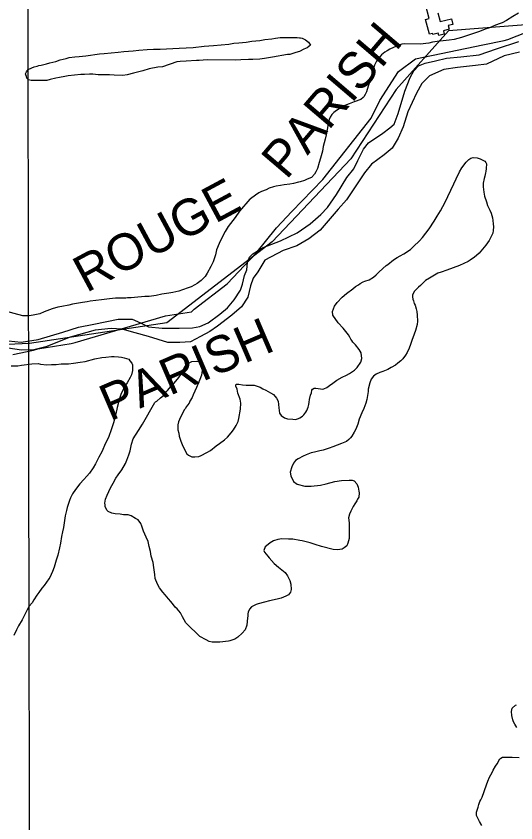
# Model space of a CAD drawing. Extents: x 3329297 to 3367176, y 649250 to 674653.
# Drawn here: x 3349166 to 3350538, y 657903 to 660118 of the extents above; entities that cross this region are included whole.
import ezdxf

# ---------------------------------------------------------------- set-up
doc = ezdxf.new("R2010")
doc.units = 0
for name, color, linetype in [('V-BLDG-OTLN', 7, 'Continuous'), ('V-GRID-MAJR', 7, 'Continuous'), ('V-SITE-VEGE', 7, 'Continuous'), ('V-TOPO-BNDY', 7, 'Continuous'), ('V-TOPO-GNAM-IDEN', 7, 'Continuous'), ('V-TOPO-SHOR', 7, 'Continuous')]:
    doc.layers.add(name, color=color, linetype=linetype)

msp = doc.modelspace()

# ---------------------------------------------------------------- linework, layer by layer
at = {"layer": 'V-BLDG-OTLN'}
msp.add_lwpolyline([(3350323.8, 660126.7), (3350329.9, 660102.8), (3350360.9, 660110.7), (3350364.9, 660094.9), (3350352.5, 660091.7), (3350355.1, 660081.8), (3350339, 660077.7), (3350341.5, 660068.2), (3350326.2, 660064.3), (3350324.4, 660071.1), (3350310, 660067.4), (3350309.2, 660070.5), (3350300.7, 660068.3), (3350290.3, 660108.5), (3350299.9, 660111), (3350289.9, 660149.9)], dxfattribs=at)
at = {"layer": 'V-GRID-MAJR'}
msp.add_spline([(3349208.9, 654661.9), (3349197.5, 660719.8), (3349186, 666781.2), (3349174.5, 672842.7), (3349174.5, 672846.1)], degree=3, dxfattribs=at)
at = {"layer": 'V-SITE-VEGE'}
for points in [[(3350545.4, 660126.1), (3350529.9, 660116.8), (3350512.2, 660105.7), (3350500.2, 660099.7), (3350494.5, 660097.5), (3350482, 660093.1), (3350465.5, 660086), (3350454.1, 660082.2), (3350438.1, 660075.1), (3350424.5, 660070.8), (3350388.6, 660058.9), (3350368.2, 660053.5), (3350354.5, 660051.5), (3350322.2, 660048), (3350309.1, 660045.9), (3350298.9, 660043.8), (3350275.1, 660040.8), (3350231.5, 660041.4), (3350225.3, 660041), (3350216.2, 660037.7), (3350210.5, 660035.5), (3350192.2, 660026.8), (3350184.8, 660022.9), (3350178.5, 660018.5), (3350169.3, 660011.2), (3350164.7, 660006.2), (3350159, 659999.5), (3350155.5, 659993.9), (3350149.6, 659982.7), (3350146.7, 659974.8), (3350143.1, 659961.2), (3350141.3, 659952.2), (3350136.5, 659936.4), (3350132.4, 659925.2), (3350128.2, 659910), (3350124.6, 659902.6), (3350120.6, 659895.9), (3350118.3, 659894.2), (3350112, 659889.2), (3350094.3, 659882.7), (3350080.7, 659877.3), (3350063.6, 659870.2), (3350055.6, 659865.2), (3350045.8, 659858.5), (3350038.4, 659853), (3350032.6, 659847.4), (3350028, 659840.1), (3350025.6, 659833.9), (3350022, 659816.4), (3350019.6, 659806.8), (3350017.1, 659791.6), (3350014.1, 659779.8), (3350009.2, 659759.4), (3350006.8, 659747), (3350001.4, 659727.9), (3349997.8, 659716), (3349993, 659699.7), (3349988.9, 659690.1), (3349984.9, 659683.4), (3349976.8, 659675), (3349965.4, 659670.1), (3349957.4, 659666.8), (3349945.5, 659663), (3349940.9, 659662), (3349927.3, 659658.2), (3349917.1, 659656.7), (3349901.8, 659654.6), (3349892.1, 659653.1), (3349880.2, 659651), (3349872.2, 659648.8), (3349860.3, 659645.1), (3349852.3, 659641.2), (3349839.8, 659636.3), (3349831.8, 659632.5), (3349823.2, 659626.4), (3349809.4, 659616.4), (3349807.7, 659615.3), (3349779.5, 659582.3), (3349766.8, 659564.9), (3349747.7, 659540.3), (3349739.6, 659526.3), (3349729.1, 659505.5), (3349723.2, 659493.7), (3349715.6, 659476.3), (3349713.1, 659462.1), (3349706.6, 659443.5), (3349700.7, 659430.6), (3349690.8, 659412.1), (3349685, 659402.5), (3349674.1, 659391.9), (3349663.2, 659383.6), (3349656.4, 659379.8), (3349646.1, 659374.3), (3349638.1, 659371.5), (3349622.8, 659366.1), (3349612.5, 659362.9), (3349596, 659359.2), (3349584.7, 659357.1), (3349566, 659354), (3349550.6, 659350.8), (3349531.3, 659348.3), (3349518.9, 659347.9), (3349491.1, 659345.5), (3349481.4, 659344.5), (3349471.8, 659344.6), (3349467.3, 659343.6), (3349461.6, 659343.6), (3349439, 659343.4), (3349422.5, 659342), (3349399.8, 659338.4), (3349369.2, 659334.9), (3349360.7, 659333.3), (3349348.2, 659331.8), (3349337.4, 659329.7), (3349320.4, 659326.5), (3349310.1, 659324.4), (3349291.4, 659320.7), (3349280, 659318.7), (3349264.7, 659313.8), (3349243, 659305.6), (3349231.1, 659300.7), (3349212.3, 659296.5), (3349201.5, 659294.9), (3349186.8, 659294.6), (3349184.5, 659294.6), (3349126.5, 659310.2)], [(3350061.4, 659126.6), (3350072.8, 659132.1), (3350081.4, 659137), (3350094.5, 659145.3), (3350102.6, 659153.1), (3350112.4, 659167.7), (3350114.8, 659177.8), (3350113.4, 659193.7), (3350107.8, 659202.9), (3350097.8, 659214.9), (3350090.6, 659222.4), (3350087.8, 659226.9), (3350085, 659230.4), (3350082.3, 659236.1), (3350078.4, 659242.4), (3350064, 659261.3), (3350050.1, 659275.7), (3350035.7, 659296.3), (3350034.1, 659306.5), (3350040, 659321.7), (3350047.5, 659331.2), (3350061.3, 659346.3), (3350072.8, 659356.3), (3350090, 659369), (3350098, 659375.1), (3350106, 659380.1), (3350110.6, 659384), (3350118.6, 659387.9), (3350123.7, 659390), (3350135.1, 659393.8), (3350147.1, 659401), (3350154.6, 659407.7), (3350162.6, 659416.1), (3350182.1, 659433.3), (3350186.1, 659436.1), (3350201.6, 659448.3), (3350211.9, 659455), (3350219.9, 659459.9), (3350230.7, 659465.4), (3350248.5, 659477), (3350257.1, 659485.4), (3350273.7, 659500.4), (3350281.8, 659509.9), (3350300.3, 659534), (3350313.6, 659554.8), (3350321.8, 659568.8), (3350331, 659582.8), (3350343.9, 659607), (3350351.5, 659622.1), (3350367.8, 659657.6), (3350373.7, 659671.1), (3350383.6, 659690.2), (3350390, 659701.4), (3350401.6, 659716.5), (3350408.5, 659723.8), (3350414.8, 659728.2), (3350420.5, 659729.8), (3350431.8, 659729.1), (3350439.7, 659726.1), (3350449.2, 659721.4), (3350453.2, 659719.1), (3350455.9, 659715.7), (3350457, 659712.3), (3350456.8, 659699.8), (3350455.6, 659690.8), (3350454.9, 659687.9), (3350452.5, 659678.4), (3350450.7, 659671.6), (3350448.3, 659659.2), (3350448.1, 659649.5), (3350450.2, 659634.2), (3350452.3, 659623.4), (3350457.1, 659607.5), (3350459.8, 659597.8), (3350466.4, 659585.3), (3350470.2, 659576.7), (3350474, 659564.2), (3350474.5, 659556.3), (3350476, 659547.8), (3350476.5, 659539.3), (3350475.7, 659529.1), (3350475.1, 659521.7), (3350465.1, 659501.5), (3350455.9, 659489.2), (3350441.5, 659472.4), (3350437.4, 659466.8), (3350430, 659460.7), (3350424.2, 659455.7), (3350412.2, 659447.4), (3350407.1, 659444.1), (3350383.1, 659433.1), (3350348.4, 659420), (3350332.5, 659414.6), (3350323.4, 659411.9), (3350309.6, 659404.2), (3350300.5, 659398.7), (3350290.2, 659391.5), (3350283.9, 659385.9), (3350275.8, 659378.1), (3350270.7, 659373.7), (3350263.2, 659366.4), (3350259.2, 659361.4), (3350254.5, 659351.3), (3350254.4, 659347.3), (3350254.9, 659341.1), (3350256.5, 659335.9), (3350258.7, 659328.5), (3350261.4, 659324), (3350264.1, 659314.3), (3350265.7, 659306.4), (3350267.2, 659296.7), (3350267.6, 659280.3), (3350266.9, 659270.7), (3350262.6, 659254.9), (3350258.5, 659244.7), (3350252.6, 659227.3), (3350249, 659216), (3350244.9, 659206.4), (3350239.1, 659194.6), (3350235, 659187.3), (3350227.5, 659177.3), (3350222.3, 659171.7), (3350213.7, 659164.5), (3350207.4, 659159.5), (3350196, 659152.8), (3350186.3, 659147.9), (3350172.6, 659142.4), (3350164.1, 659139.7), (3350154.4, 659134.8), (3350147.5, 659129.2), (3350141.1, 659121.4), (3350137, 659111.3), (3350132.8, 659093.8), (3350132.1, 659087), (3350128.4, 659065.5), (3350126, 659055.4), (3350120.7, 659040.2), (3350114.8, 659028.4), (3350107.8, 659010.9), (3350104.2, 658997.9), (3350098.3, 658983.9), (3350094.2, 658975.4), (3350087.8, 658964.8), (3350083.8, 658959.8), (3350079.2, 658955.3), (3350072.9, 658950.3), (3350059.2, 658944.3), (3350035.8, 658935), (3350025.6, 658931.2), (3350008.5, 658926.4), (3349999.4, 658924.2), (3349985.2, 658920.5), (3349975.6, 658918.4), (3349961.9, 658913.5), (3349953.9, 658909.6), (3349940.2, 658902.5), (3349932.8, 658897.5), (3349927, 658890.2), (3349922.9, 658880.7), (3349918.7, 658865.4), (3349920.2, 658855.2), (3349927.4, 658840.4), (3349937.5, 658832.9), (3349958.9, 658827.5), (3349975.9, 658827.2), (3350001.4, 658829.6), (3350017.3, 658833.4), (3350040.6, 658840.4), (3350058.8, 658842.4), (3350080.3, 658843.7), (3350088.8, 658843.6), (3350094.4, 658841.8), (3350101.1, 658833.8), (3350104.9, 658824.1), (3350107, 658813.9), (3350107.5, 658808.8), (3350106.8, 658796.9), (3350103.3, 658791.3), (3350101, 658786.8), (3350095.7, 658778.4), (3350091.1, 658771.7), (3350084.7, 658758.7), (3350081.2, 658750.3), (3350078.8, 658740.7), (3350079.2, 658733.9), (3350080.2, 658725.4), (3350080, 658708.4), (3350080.3, 658694.2), (3350080.1, 658683.5), (3350076.6, 658671.1), (3350073.6, 658663.8), (3350066.7, 658657.6), (3350061, 658654.3), (3350048.5, 658652.8), (3350036.7, 658653), (3350003.9, 658661.4), (3349986.5, 658666.8), (3349973.5, 658671.5), (3349950.9, 658677), (3349944.7, 658678.2), (3349925.5, 658681.3), (3349913.7, 658682.1), (3349895, 658682.3), (3349884.8, 658680.8), (3349872.8, 658677), (3349863.7, 658671.5), (3349853.4, 658663.7), (3349849.9, 658660.9), (3349845.8, 658650.2), (3349848, 658645.7), (3349856.9, 658634.8), (3349860.8, 658630.2), (3349874.7, 658615.3), (3349885.9, 658604.9), (3349904.3, 658590.5), (3349911, 658581.3), (3349917.6, 658568.2), (3349919.7, 658558.5), (3349921.2, 658543.2), (3349919.4, 658536.4), (3349913.6, 658528.6), (3349906.2, 658524.8), (3349893.6, 658519.8), (3349882.3, 658516.6), (3349861.3, 658512.4), (3349847.6, 658509.2), (3349830, 658503.8), (3349824.9, 658502.8), (3349812.3, 658495.6), (3349806.6, 658490), (3349803, 658481), (3349802.4, 658477.1), (3349802.3, 658470.8), (3349801.1, 658465.8), (3349799.7, 658446), (3349794.4, 658432.5), (3349786.9, 658424.1), (3349774.2, 658412.9), (3349766.2, 658407.4), (3349752.6, 658402.5), (3349749.2, 658401.4), (3349725.3, 658399), (3349704.4, 658399.3), (3349695.4, 658401.1), (3349687.5, 658405.2), (3349670.6, 658414.5), (3349660.6, 658424.3), (3349643.3, 658439.8), (3349632.1, 658451.9), (3349622.2, 658468.5), (3349616.7, 658479.3), (3349607.8, 658490.8), (3349602.2, 658495.4), (3349597.8, 658501.7), (3349590.6, 658510.9), (3349584.5, 658518.3), (3349575, 658528.6), (3349568.9, 658536.1), (3349559.4, 658548.1), (3349553.9, 658558.4), (3349547.4, 658573.8), (3349546.4, 658585.1), (3349543.9, 658604.4), (3349541.8, 658617.5), (3349536.4, 658635.1), (3349534.3, 658647.6), (3349531.1, 658661.2), (3349528.5, 658675.4), (3349523, 658687.4), (3349515.9, 658703.4), (3349511, 658717), (3349508.3, 658725), (3349501.1, 658734.7), (3349493.2, 658738.8), (3349481.5, 658745.8), (3349473.6, 658748.2), (3349460.6, 658748.9), (3349451.5, 658750.2), (3349437.4, 658751.6), (3349428.4, 658753.4), (3349418.2, 658757.5), (3349416, 658760.4), (3349411, 658768.4), (3349410.5, 658771.2), (3349410.6, 658776.3), (3349408.9, 658780.3), (3349410.8, 658791.6), (3349415.5, 658802.9), (3349424.9, 658823.1), (3349432.4, 658835.4), (3349439.4, 658849.5), (3349446.4, 658858.4), (3349456.2, 658871.9), (3349466.1, 658889.9), (3349470.2, 658898.9), (3349474.9, 658912.9), (3349478.5, 658924.2), (3349482.7, 658942.3), (3349487.5, 658956.9), (3349501.4, 658980.5), (3349513, 658997.9), (3349546.8, 659056.8), (3349548.5, 659058.5), (3349552.5, 659060.7), (3349562.2, 659069.6), (3349569.7, 659075.7), (3349578.4, 659086.9), (3349581.8, 659089.7), (3349591.6, 659102), (3349599.7, 659110.4), (3349612.9, 659125.4), (3349618.7, 659135), (3349625.2, 659148.5), (3349629.8, 659156.3), (3349640.7, 659165.8), (3349648.7, 659169.6), (3349661.7, 659170.6), (3349666.3, 659169.4), (3349674.1, 659167), (3349676.4, 659165.2), (3349677.4, 659158.4), (3349677.3, 659151.1), (3349674.7, 659132.4), (3349670.6, 659120), (3349661.2, 659098.1), (3349651.8, 659078.4), (3349648.9, 659070.5), (3349643.1, 659061), (3349640.7, 659055.4), (3349636.7, 659049.2), (3349633.8, 659045.9), (3349629.7, 659039.7), (3349628, 659038), (3349619.8, 659022.3), (3349614, 659009.9), (3349611.6, 659003.7), (3349609.8, 658995.8), (3349609.6, 658982.2), (3349612.3, 658972.6), (3349613.3, 658964.6), (3349618.2, 658951), (3349621.5, 658941.3), (3349629.7, 658924.2), (3349634.7, 658916.2), (3349639.1, 658912.1), (3349648.1, 658908), (3349656.1, 658907.9), (3349667.4, 658908.3), (3349673.7, 658911.6), (3349689.1, 658919.3), (3349699.3, 658925.4), (3349714.8, 658937.6), (3349724.5, 658944.3), (3349737.7, 658954.8), (3349745.8, 658961.5), (3349756.1, 658973.8), (3349762.5, 658981.6), (3349770, 658994), (3349775.3, 659004.6), (3349777.7, 659013.1), (3349782, 659039.1), (3349782.9, 659054.9), (3349780.8, 659066.3), (3349774.8, 659082.8), (3349772.7, 659093.6), (3349769.4, 659102.1), (3349769.5, 659105.5), (3349771.2, 659107.2), (3349776.9, 659107.1), (3349787.6, 659105.2), (3349797.2, 659104.5), (3349819.8, 659104.2), (3349824.9, 659103), (3349835.6, 659098.8), (3349843.5, 659094.8), (3349851.9, 659090.7), (3349864.3, 659083.1), (3349872.1, 659078.5), (3349881, 659068.7), (3349884.9, 659060.7), (3349886.4, 659051.6), (3349886.8, 659042), (3349888.9, 659027.8), (3349893.3, 659021), (3349902.9, 659015.2), (3349911.3, 659012.2), (3349926, 659010.8), (3349932.8, 659010.7), (3349940.8, 659013.4), (3349944.7, 659014.5), (3349952.2, 659019.5), (3349956.2, 659023.4), (3349961.4, 659030.7), (3349963.7, 659035.2), (3349967.8, 659044.2), (3349969.7, 659051.5), (3349970.3, 659058.3), (3349971.6, 659065.6), (3349974, 659077.5), (3349976.4, 659083.7), (3349978.2, 659091), (3349979.9, 659093.3), (3349983.9, 659096), (3349988.4, 659096), (3350002, 659094.1), (3350007.7, 659094), (3350010.5, 659094.5), (3350018.5, 659098.3), (3350026.5, 659103.9), (3350035.1, 659110.5), (3350046.5, 659118.3), (3350061.4, 659126.6)], [(3349180.3, 659159.2), (3349208.6, 659162.7), (3349226.2, 659164.1), (3349232.4, 659162.4), (3349249.9, 659160.4), (3349263, 659161.3), (3349276, 659161.7), (3349289.6, 659163.2), (3349310, 659163.4), (3349323.6, 659164.9), (3349341.8, 659168.1), (3349355.4, 659169.6), (3349381.6, 659177.1), (3349400.9, 659180.8), (3349412.2, 659181.1), (3349427.5, 659183.7), (3349435.4, 659183.6), (3349447.3, 659182.3), (3349455.2, 659181.6), (3349462.6, 659179.8), (3349475.5, 659175.7), (3349478.3, 659171.6), (3349483.9, 659164.8), (3349485.5, 659160.2), (3349485.2, 659144.4), (3349482.8, 659133.1), (3349479.3, 659125.2), (3349470.6, 659110.6), (3349466.5, 659105), (3349454.3, 659081.4), (3349449.5, 659067.9), (3349443.5, 659043.1), (3349439.9, 659026.1), (3349433.2, 659000.8), (3349427.3, 658985), (3349419, 658960.8), (3349411.4, 658945), (3349400.9, 658921.4), (3349393.3, 658906.8), (3349383.4, 658888.8), (3349377, 658877.6), (3349367.2, 658863), (3349359.7, 658854.7), (3349351.6, 658845.2), (3349340.7, 658833.4), (3349328.5, 658818.3), (3349321, 658806.6), (3349315.2, 658795.3), (3349312.2, 658788), (3349309.8, 658780.1), (3349306.3, 658768.8), (3349303.9, 658760.4), (3349300.8, 658745.7), (3349298.4, 658732.7), (3349295.8, 658714.1), (3349293.4, 658701.7), (3349290.3, 658689.2), (3349287.2, 658670.6), (3349284.8, 658658.2), (3349279.9, 658637.9), (3349275.8, 658624.3), (3349270.4, 658605.2), (3349265.7, 658593.4), (3349258.6, 658576.5), (3349255.7, 658572.6), (3349243, 658554.6), (3349236.7, 658546.8), (3349228, 658535.6), (3349222.2, 658527.8), (3349214.1, 658514.9), (3349209.4, 658507), (3349201.9, 658497.5), (3349196.1, 658487.4), (3349188, 658471.1), (3349182.1, 658459.9), (3349172.3, 658444.2), (3349166.4, 658432.9), (3349159.4, 658417.2)], [(3349152.5, 659157.3), (3349170.6, 659157.6), (3349180.3, 659159.2)], [(3350541.1, 658164.8), (3350535, 658174), (3350531.7, 658180.2), (3350530.1, 658185.4), (3350526.8, 658197.3), (3350525.9, 658208.6), (3350528.3, 658218.2), (3350536.9, 658226), (3350539.7, 658226.5)], [(3350444.7, 657895.6), (3350438.1, 657906.5), (3350429.8, 657923), (3350430, 657932.6), (3350434.1, 657946.2), (3350435.9, 657952.9), (3350439.5, 657961.4), (3350441.8, 657966.4), (3350445.3, 657973.2), (3350457.1, 658007), (3350461.3, 658017.1), (3350465.4, 658028.4), (3350472.9, 658041.3), (3350475.9, 658048), (3350481.7, 658058.7), (3350486.9, 658064.8), (3350493.9, 658078.3), (3350496.8, 658080.5), (3350501.3, 658083.3), (3350507.6, 658083.2), (3350520, 658083.6), (3350527.9, 658083.5), (3350547.2, 658082.6)]]:
    msp.add_lwpolyline(points, dxfattribs=at)
msp.add_lwpolyline([(3349568.1, 659978.9), (3349554.5, 659977.4), (3349531.2, 659973.2), (3349513.6, 659967.8), (3349488, 659960.8), (3349470.4, 659956.6), (3349459, 659955), (3349435.3, 659955.4), (3349422.3, 659956.2), (3349391.1, 659956.6), (3349376.4, 659958), (3349366.8, 659958.1), (3349353.2, 659957.2), (3349343, 659957.4), (3349308.4, 659953.9), (3349299.9, 659952.3), (3349284.6, 659949.7), (3349274.9, 659947.1), (3349259, 659943.3), (3349250.5, 659941.2), (3349236.3, 659941.4), (3349227.2, 659941), (3349206.9, 659941.3), (3349200.1, 659943.1), (3349197.3, 659945.4), (3349195.6, 659947.7), (3349194, 659951.7), (3349192.4, 659956.8), (3349191.9, 659959.7), (3349194.2, 659964.7), (3349195.9, 659967.5), (3349198.3, 659970.9), (3349200.5, 659972.5), (3349215.4, 659978.5), (3349223.3, 659980.7), (3349227.9, 659982.3), (3349234.7, 659983.3), (3349248.9, 659987.1), (3349258.6, 659989.8), (3349274.5, 659993.5), (3349287, 659997.8), (3349302.9, 660001.6), (3349311.4, 660003.7), (3349326.7, 660005.7), (3349339.2, 660006.7), (3349357.4, 660008.7), (3349394.3, 660013.8), (3349407.3, 660014.7), (3349445.9, 660019.2), (3349461.7, 660020.7), (3349487.2, 660022.6), (3349503.1, 660024), (3349525.8, 660025.9), (3349543.4, 660026.8), (3349560.9, 660027.1), (3349613.1, 660029.7), (3349651.6, 660031.9), (3349682.2, 660034.9), (3349707.7, 660036.8), (3349750.3, 660041.2), (3349763.9, 660043.3), (3349777.5, 660044.8), (3349797.3, 660046.7), (3349812.7, 660048.8), (3349834.8, 660050.7), (3349849, 660053.3), (3349867.7, 660055.8), (3349877.9, 660057.4), (3349891, 660058.9), (3349898.9, 660058.8), (3349914.2, 660059.1), (3349937.4, 660058.8), (3349943.6, 660058.1), (3349947, 660058), (3349951.5, 660057.4), (3349960.5, 660052.2), (3349968.3, 660046.4), (3349974.4, 660037.8), (3349964.7, 660030.6), (3349955.6, 660026.8), (3349943.6, 660020.7), (3349933.9, 660017.5), (3349917.4, 660012.6), (3349910.6, 660012.2), (3349869.7, 660004.9), (3349848.2, 660001.8), (3349834.6, 659999.7), (3349815.9, 659998.3), (3349803.4, 659998.5), (3349783, 659998.2), (3349768.3, 659996.8), (3349690.1, 659998), (3349668.6, 659996), (3349660.7, 659996.1), (3349632.9, 659993.7), (3349615.9, 659992.9), (3349606.8, 659991.9)], close=True, dxfattribs=at)
at = {"layer": 'V-TOPO-BNDY'}
for p, q in [((3350516.4, 660053.2), (3350588.1, 660081.9)), ((3350447.1, 660038.9), (3350506.2, 660051.1)), ((3350506.2, 660051.1), (3350516.4, 660053.2)), ((3350262.4, 660000.9), (3350447.1, 660038.9)), ((3350215.3, 659965.3), (3350262.4, 660000.9)), ((3350164.6, 659885.7), (3350215.3, 659965.3)), ((3350141, 659837.5), (3350164.6, 659885.7)), ((3350008.2, 659668.8), (3350141, 659837.5)), ((3349922.6, 659581.8), (3350008.2, 659668.8)), ((3349881, 659536.8), (3349922.6, 659581.8)), ((3349823.8, 659465.8), (3349881, 659536.8)), ((3349745.5, 659383), (3349823.8, 659465.8)), ((3349654.3, 659312.9), (3349745.5, 659383)), ((3349588.1, 659296.5), (3349646.9, 659306)), ((3349646.9, 659306), (3349654.3, 659312.9)), ((3349327.9, 659221.5), (3349576.2, 659294.6)), ((3349576.2, 659294.6), (3349588.1, 659296.5)), ((3349225, 659204.3), (3349317, 659219.1)), ((3349317, 659219.1), (3349327.9, 659221.5)), ((3349157, 659188.8), (3349213.8, 659200.8)), ((3349213.8, 659200.8), (3349225, 659204.3))]:
    msp.add_line(p, q, dxfattribs=at)
at = {"layer": 'V-TOPO-SHOR'}
for points in [[(3354168.7, 661503.3), (3353832, 661348.7), (3353456.5, 661293.8), (3353120.1, 661025.4), (3352956.5, 660984.8), (3352811.9, 661028.2), (3352398.3, 660804.7), (3352158.1, 660549), (3351922.6, 660347.3), (3351773.5, 660262.4), (3351609.6, 660341.2), (3351388.5, 660195.1), (3351138.2, 660139.1), (3350988.8, 660202.6), (3350849.2, 660180.2), (3350777.2, 660110.6), (3350353.5, 660077.2), (3350209.4, 659916.7), (3350084.6, 659726.4), (3349868.4, 659498.5)], [(3349566.6, 659261.4), (3349613.5, 659261.5), (3349649.9, 659261.7), (3349670.4, 659265.9), (3349693.3, 659275.4), (3349724.7, 659299.2), (3349746.2, 659317), (3349764.7, 659338.7), (3349781.8, 659365.7), (3349787.3, 659382.3), (3349793, 659405.7), (3349799.3, 659421.5), (3349801.1, 659441.2), (3349806.6, 659456.2), (3349815.8, 659465.2), (3349844.1, 659482.2), (3349891.4, 659501.1), (3349937.9, 659522.4), (3349973.1, 659547.6), (3350002.3, 659572.9), (3350020.8, 659592.4), (3350045.6, 659628.3), (3350073.5, 659674.9), (3350092.8, 659698.8), (3350104.5, 659721.4), (3350119.4, 659752.2), (3350133.3, 659770.2), (3350172.3, 659796.8), (3350192.2, 659810.9), (3350203.8, 659821.4), (3350214.8, 659850), (3350233.2, 659911.8), (3350247.4, 659949.5), (3350258.3, 659967.5), (3350270.6, 659980.9), (3350288.9, 659989), (3350317, 659995.4), (3350347.4, 660002.5), (3350386.8, 660005.7), (3350436.9, 660011.7), (3350484.9, 660027.7), (3350545.8, 660048)], [(3350547.6, 660019.2), (3350505.8, 660008.4), (3350457, 659985.7), (3350427.4, 659982.3), (3350378.1, 659977), (3350340.1, 659971.6), (3350301.2, 659954), (3350279.7, 659933.1), (3350264.9, 659906), (3350241.4, 659854.9), (3350228.7, 659814.2), (3350214.5, 659782.6), (3350198.2, 659755.6), (3350176, 659737), (3350141.5, 659711), (3350122.2, 659687.8), (3350073.4, 659613.5), (3350050.2, 659587.4), (3350000.9, 659530.5), (3349969.5, 659506), (3349936.6, 659486.8), (3349899.3, 659474.5), (3349848.9, 659447.3), (3349829.5, 659415.7), (3349817.1, 659398.5), (3349809.2, 659377.4), (3349801.9, 659345.7), (3349784.8, 659319.5), (3349758, 659296.4), (3349718.9, 659266.7), (3349697.5, 659251.9), (3349672.3, 659237.8), (3349644.8, 659223.9), (3349615.2, 659221.3), (3349581.9, 659221.8), (3349529.1, 659238.5), (3349492.9, 659248.1), (3349456.7, 659258.5), (3349426.4, 659260.5), (3349383.2, 659255.1), (3349313.9, 659236.5), (3349247.6, 659210.2), (3349214.2, 659201.6), (3349180.1, 659200.6), (3349143.8, 659206.5)], [(3349868.4, 659498.5), (3349579.9, 659275.9), (3349202.1, 659219), (3348643.6, 659193), (3348520.7, 659273.9), (3348438.6, 659400), (3348303.7, 659455.3), (3348106.2, 659464.6), (3347687.5, 659376.4), (3347579, 659453.9), (3347422.7, 659389.1), (3347090.5, 659383.7), (3346984.5, 659418.2), (3346883.2, 659525.5), (3346661.8, 659489), (3346613.7, 659463.3), (3346536.6, 659488.8), (3346430.7, 659494.8), (3346283.8, 659484.9), (3346188, 659483.9)], [(3349144.9, 659226.2), (3349179.7, 659222.6), (3349226, 659229.5), (3349293.7, 659250.4), (3349337.1, 659264.1), (3349378.9, 659271.8), (3349445.7, 659286), (3349484.4, 659285.4), (3349507.7, 659275.9), (3349529.5, 659265), (3349566.6, 659261.4)]]:
    msp.add_lwpolyline(points, dxfattribs=at)

# ---------------------------------------------------------------- texts
at = {"layer": 'V-TOPO-GNAM-IDEN'}
for s, rotation, p in [('PARISH', 49.5575, (3349907.8, 659666.3)), ('ROUGE', 28.2655, (3349358.7, 659357)), ('PARISH', 23.2641, (3349423.4, 659004.5))]:
    msp.add_text(s, height=100, rotation=rotation, dxfattribs=at).set_placement(p)

doc.saveas('drawing.dxf')
